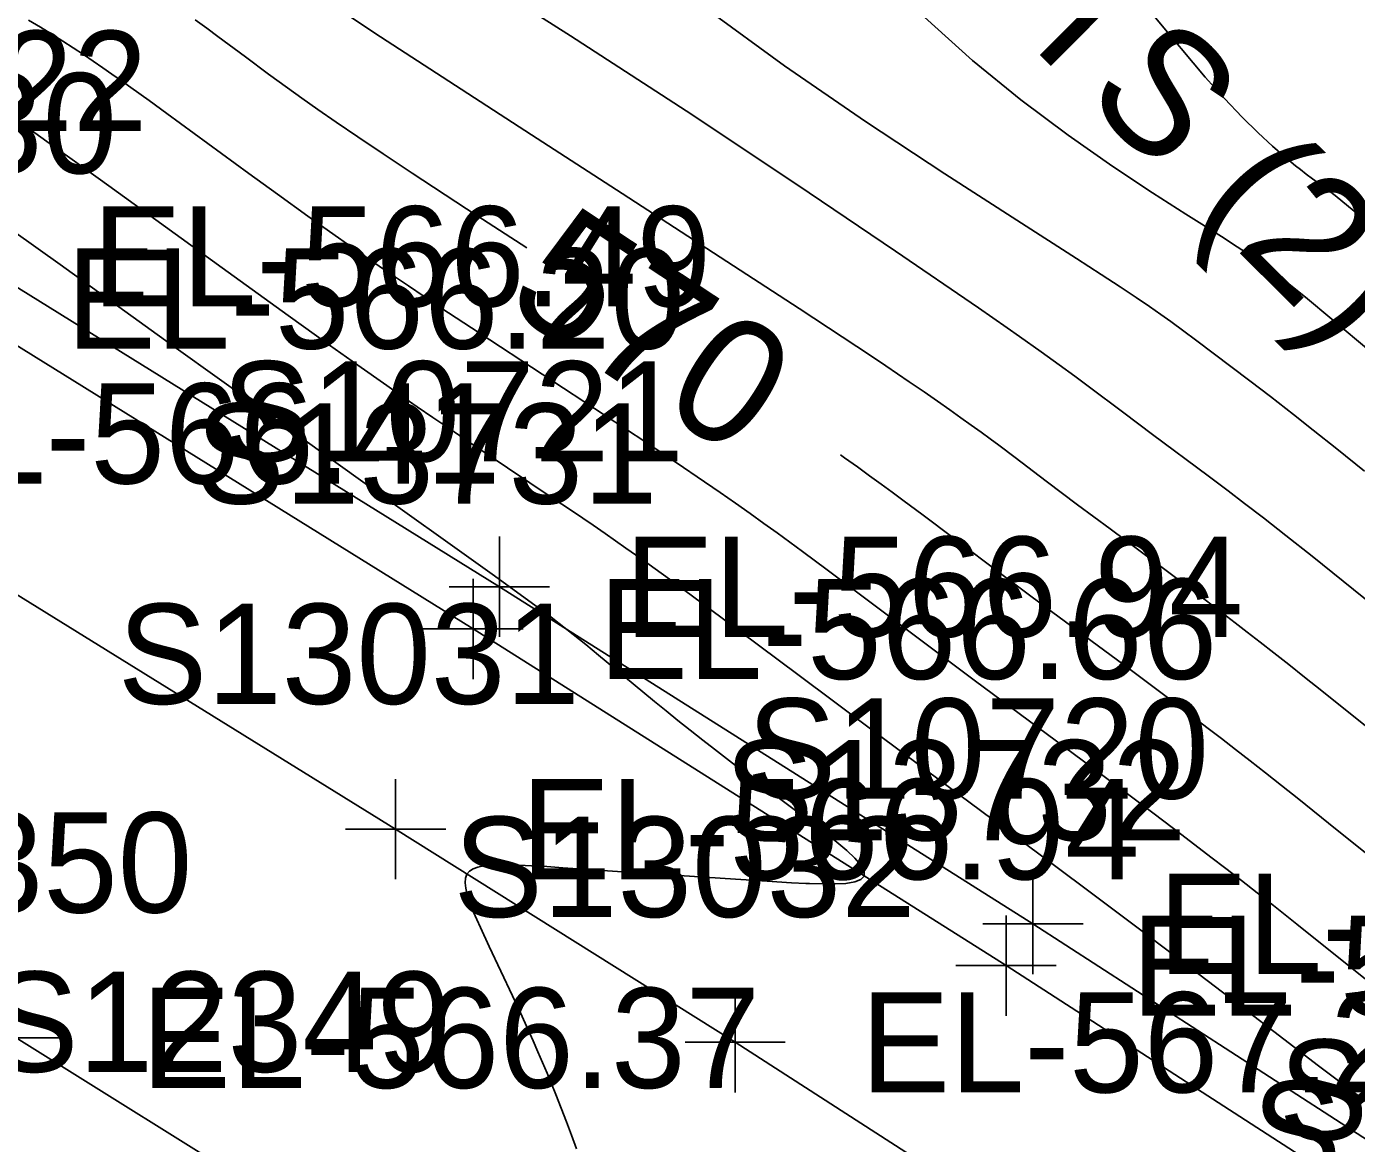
# Model space of a CAD drawing. Extents: x 1729869 to 1735532, y 648588 to 653771.
# Drawn here: x 1730769.3 to 1730822.3, y 652374.7 to 652419.3 of the extents above; entities that cross this region are included whole.
import ezdxf

# ---------------------------------------------------------------- set-up
doc = ezdxf.new("R2010")
doc.units = 0
for name, color, linetype in [('SURVEY - CONTOURS - Index with Text', 7, 'Continuous'), ('SURVEY - CONTOURS - Intermediate with optional Text', 7, 'Continuous'), ('SURVEY - DTM - Breaklines', 7, 'Continuous'), ('SURVEY - DTM - Breaklines - Points - Elevations', 7, 'Continuous'), ('SURVEY - DTM - Breaklines - Points - Locators', 7, 'Continuous'), ('SURVEY - DTM - Breaklines - Points - Numbers', 7, 'Continuous'), ('SURVEY - TRANSPORTATION - Features', 7, 'Continuous'), ('SURVEY - TRANSPORTATION - Features - Points - Elevations', 7, 'Continuous'), ('SURVEY - TRANSPORTATION - Features - Points - Locators', 7, 'Continuous'), ('SURVEY - TRANSPORTATION - Features - Points - Numbers', 7, 'Continuous'), ('SURVEY - TRANSPORTATION - Roads', 7, 'Continuous'), ('SURVEY - TRANSPORTATION - Roads - Points - Elevations', 7, 'Continuous'), ('SURVEY - TRANSPORTATION - Roads - Points - Locators', 7, 'Continuous'), ('SURVEY - TRANSPORTATION - Roads - Points - Numbers', 7, 'Continuous'), ('SURVEY - UTILITIES - Poles and Miscellaneous with Text', 7, 'Continuous')]:
    doc.layers.add(name, color=color, linetype=linetype)

msp = doc.modelspace()

# ---------------------------------------------------------------- linework, layer by layer
at = {"layer": 'SURVEY - CONTOURS - Index with Text'}
for points in [[(1730789.238, 652410.456), (1730786.837, 652412.017), (1730784.674, 652413.435), (1730783.506, 652414.209), (1730782.502, 652414.883), (1730781.64, 652415.47), (1730780.909, 652415.977), (1730780.269, 652416.428), (1730779.699, 652416.837), (1730778.941, 652417.391), (1730778.021, 652418.075), (1730776.918, 652418.897), (1730776.473, 652419.224), (1730776.011, 652419.558)], [(1730822.677, 652411.572), (1730822.25, 652411.918), (1730821.491, 652412.545), (1730821.263, 652412.725), (1730821.06, 652412.876), (1730820.591, 652413.212), (1730820.335, 652413.403), (1730820.105, 652413.582), (1730819.915, 652413.733), (1730819.493, 652414.083), (1730818.996, 652414.519), (1730818.426, 652415.048), (1730817.786, 652415.678), (1730817.08, 652416.414), (1730816.311, 652417.265), (1730814.332, 652419.642)], [(1730823.086, 652386.003), (1730821.513, 652387.273), (1730820.043, 652388.452), (1730819.359, 652388.996), (1730818.711, 652389.507), (1730818.098, 652389.988), (1730817.515, 652390.441), (1730816.961, 652390.87), (1730816.433, 652391.276), (1730815.451, 652392.023), (1730814.533, 652392.713), (1730813.31, 652393.624), (1730809.921, 652396.136), (1730808.254, 652397.381), (1730806.246, 652398.892), (1730805.061, 652399.785), (1730804.248, 652400.392), (1730803.823, 652400.707), (1730803.38, 652401.031), (1730802.922, 652401.363), (1730802.436, 652401.712), (1730801.916, 652402.081), (1730801.756, 652402.192)]]:
    msp.add_lwpolyline(points, dxfattribs=at)
at = {"layer": 'SURVEY - CONTOURS - Intermediate with optional Text'}
for points in [[(1730824.357, 652395.104), (1730821.815, 652397.159), (1730820.575, 652398.151), (1730819.523, 652398.983), (1730818.633, 652399.68), (1730817.882, 652400.259), (1730817.231, 652400.755), (1730816.429, 652401.357), (1730814.204, 652403.009), (1730813.057, 652403.868), (1730811.641, 652404.934), (1730811.102, 652405.335), (1730810.485, 652405.787), (1730809.769, 652406.304), (1730808.906, 652406.918), (1730808.404, 652407.271), (1730807.258, 652408.069), (1730803.959, 652410.331), (1730800.018, 652412.988), (1730795.599, 652415.921), (1730790.99, 652418.923), (1730786.481, 652421.789)], [(1730822.67, 652401.55), (1730821.556, 652402.441), (1730820.618, 652403.185), (1730819.835, 652403.802), (1730818.912, 652404.52), (1730818.084, 652405.154), (1730815.922, 652406.786), (1730815.455, 652407.135), (1730814.936, 652407.515), (1730814.542, 652407.797), (1730814.085, 652408.115), (1730813.551, 652408.478), (1730812.918, 652408.9), (1730812.16, 652409.397), (1730811.174, 652410.034), (1730808.792, 652411.559), (1730805.915, 652413.415), (1730802.755, 652415.503), (1730799.52, 652417.724), (1730796.421, 652419.98)], [(1730822.837, 652381.17), (1730819.96, 652383.467), (1730819.028, 652384.206), (1730818.382, 652384.714), (1730817.751, 652385.207), (1730817.137, 652385.684), (1730816.537, 652386.147), (1730815.377, 652387.034), (1730814.277, 652387.867), (1730813.213, 652388.667), (1730811.757, 652389.752), (1730807.151, 652393.17), (1730805.123, 652394.682), (1730802.662, 652396.527), (1730801.221, 652397.608), (1730800.241, 652398.336), (1730799.738, 652398.707), (1730799.229, 652399.079), (1730798.702, 652399.46), (1730798.153, 652399.854), (1730797.574, 652400.264), (1730796.96, 652400.692), (1730796.041, 652401.324), (1730795.49, 652401.697), (1730793.991, 652402.699), (1730792.366, 652403.771), (1730787.34, 652407.061), (1730785.819, 652408.066), (1730785.149, 652408.513), (1730784.517, 652408.938), (1730783.919, 652409.342), (1730783.354, 652409.728), (1730782.819, 652410.097), (1730782.309, 652410.45), (1730781.373, 652411.107), (1730780.506, 652411.724), (1730779.296, 652412.595), (1730778.153, 652413.426), (1730774.882, 652415.818), (1730774.17, 652416.335), (1730773.451, 652416.852), (1730773.053, 652417.135), (1730772.69, 652417.39), (1730772.321, 652417.647), (1730771.943, 652417.906), (1730771.553, 652418.168), (1730771.149, 652418.435), (1730770.728, 652418.706), (1730770.295, 652418.979), (1730769.842, 652419.259), (1730769.366, 652419.546)], [(1730822.965, 652391.163), (1730820.957, 652392.781), (1730820.275, 652393.327), (1730819.641, 652393.83), (1730819.051, 652394.296), (1730818.502, 652394.727), (1730817.989, 652395.126), (1730817.51, 652395.496), (1730816.646, 652396.158), (1730815.867, 652396.746), (1730814.863, 652397.495), (1730812.514, 652399.238), (1730811.219, 652400.206), (1730809.968, 652401.15), (1730808.723, 652402.092), (1730808.074, 652402.579), (1730807.729, 652402.835), (1730807.365, 652403.102), (1730806.977, 652403.383), (1730806.565, 652403.679), (1730806.119, 652403.995), (1730805.631, 652404.337), (1730805.094, 652404.708), (1730804.5, 652405.115), (1730803.568, 652405.744), (1730802.99, 652406.131), (1730800.103, 652408.035), (1730796.698, 652410.256), (1730793.05, 652412.622), (1730789.436, 652414.962), (1730786.131, 652417.105), (1730783.412, 652418.881), (1730782.18, 652419.695)], [(1730825.289, 652404.322), (1730821.281, 652407.675), (1730820.387, 652408.416), (1730819.776, 652408.914), (1730819.405, 652409.209), (1730819.094, 652409.451), (1730818.819, 652409.658), (1730818.552, 652409.852), (1730818.275, 652410.047), (1730817.961, 652410.259), (1730817.591, 652410.503), (1730816.959, 652410.909), (1730815.539, 652411.808), (1730814.21, 652412.659), (1730812.623, 652413.71), (1730810.848, 652414.949), (1730808.957, 652416.362), (1730807.02, 652417.937), (1730805.107, 652419.661)], [(1730823.019, 652376.163), (1730821.888, 652377.015), (1730820.783, 652377.853), (1730819.843, 652378.572), (1730817.28, 652380.541), (1730815.503, 652381.895), (1730813.691, 652383.266), (1730811.881, 652384.627), (1730810.196, 652385.886), (1730807.81, 652387.66), (1730803.005, 652391.228), (1730800.057, 652393.426), (1730797.759, 652395.142), (1730796.624, 652395.986), (1730795.496, 652396.817), (1730794.933, 652397.229), (1730794.364, 652397.642), (1730793.787, 652398.056), (1730793.2, 652398.472), (1730792.365, 652399.056), (1730791.886, 652399.385), (1730791.064, 652399.945), (1730790.217, 652400.514), (1730787.623, 652402.246), (1730786.771, 652402.82), (1730786.127, 652403.256), (1730785.495, 652403.689), (1730784.874, 652404.117), (1730784.263, 652404.54), (1730783.662, 652404.96), (1730782.498, 652405.78), (1730781.374, 652406.58), (1730779.727, 652407.761), (1730777.095, 652409.661), (1730772.569, 652412.937), (1730771.108, 652413.987), (1730770.097, 652414.706), (1730769.615, 652415.045), (1730769.13, 652415.383)], [(1730791.229, 652374.507), (1730791.031, 652375.042), (1730790.827, 652375.581), (1730790.616, 652376.124), (1730790.399, 652376.67), (1730790.228, 652377.092), (1730790.052, 652377.517), (1730789.872, 652377.945), (1730789.688, 652378.375), (1730789.498, 652378.808), (1730789.303, 652379.245), (1730788.991, 652379.927), (1730788.672, 652380.61), (1730787.744, 652382.574), (1730787.392, 652383.334), (1730787.251, 652383.65), (1730787.122, 652383.95), (1730787.063, 652384.094), (1730786.952, 652384.385), (1730786.865, 652384.655), (1730786.806, 652384.901), (1730786.781, 652385.12), (1730786.796, 652385.309), (1730786.856, 652385.467), (1730786.96, 652385.587), (1730787.106, 652385.679), (1730787.29, 652385.747), (1730787.509, 652385.793), (1730787.759, 652385.821), (1730788.035, 652385.835), (1730788.242, 652385.839), (1730788.46, 652385.837), (1730788.688, 652385.832), (1730788.925, 652385.823), (1730789.426, 652385.798), (1730790.039, 652385.762), (1730790.686, 652385.72), (1730793.465, 652385.525), (1730794.708, 652385.443), (1730797.567, 652385.26), (1730798.835, 652385.178), (1730799.807, 652385.12), (1730800.38, 652385.092), (1730800.521, 652385.086), (1730801.05, 652385.07), (1730801.541, 652385.071), (1730801.973, 652385.096), (1730802.325, 652385.152), (1730802.576, 652385.247), (1730802.705, 652385.387), (1730802.698, 652385.58), (1730802.566, 652385.818), (1730802.328, 652386.095), (1730802.006, 652386.403), (1730801.618, 652386.734), (1730801.184, 652387.082), (1730800.867, 652387.328), (1730800.539, 652387.577), (1730799.862, 652388.085), (1730798.674, 652388.969), (1730798.181, 652389.339), (1730797.693, 652389.71), (1730797.209, 652390.079), (1730796.733, 652390.447), (1730796.265, 652390.811), (1730795.762, 652391.208), (1730795.273, 652391.599), (1730794.799, 652391.981), (1730794.342, 652392.354), (1730793.482, 652393.061), (1730792.104, 652394.207), (1730791.6, 652394.621), (1730791.097, 652395.027), (1730790.842, 652395.228), (1730790.531, 652395.47), (1730790.215, 652395.712), (1730789.892, 652395.955), (1730789.563, 652396.199), (1730788.886, 652396.695), (1730787.954, 652397.366), (1730782.513, 652401.249), (1730779.083, 652403.707), (1730775.073, 652406.589), (1730770.622, 652409.793), (1730768.775, 652411.115)]]:
    msp.add_lwpolyline(points, dxfattribs=at)
at = {"layer": 'SURVEY - DTM - Breaklines'}
msp.add_lwpolyline([(1731001.804, 652246.837), (1730986.97, 652258.675), (1730981.863, 652262.82), (1730979.27, 652264.774), (1730974.15, 652268.679), (1730954.012, 652283.621), (1730933.622, 652298.476), (1730913.393, 652313.326), (1730892.983, 652327.762), (1730872.274, 652341.974), (1730851.38, 652356.104), (1730830.504, 652369.859), (1730809.435, 652383.476), (1730788.147, 652396.932), (1730766.91, 652410.117), (1730745.474, 652423.147), (1730723.671, 652435.774), (1730701.831, 652448.311), (1730680.069, 652460.611)], dxfattribs=at)
at = {"layer": 'SURVEY - DTM - Breaklines - Points - Locators'}
for p, q in [((1730788.147, 652398.932), (1730788.147, 652394.932)), ((1730790.147, 652396.932), (1730786.147, 652396.932)), ((1730809.435, 652385.476), (1730809.435, 652381.476)), ((1730811.435, 652383.476), (1730807.435, 652383.476))]:
    msp.add_line(p, q, dxfattribs=at)
at = {"layer": 'SURVEY - TRANSPORTATION - Features'}
msp.add_lwpolyline([(1730679.148, 652458.959), (1730700.909, 652446.658), (1730722.72, 652434.139), (1730744.445, 652421.455), (1730765.867, 652408.433), (1730787.104, 652395.248), (1730808.362, 652381.812), (1730829.417, 652368.203), (1730850.292, 652354.449), (1730871.15, 652340.343), (1730891.852, 652326.16), (1730912.257, 652311.717), (1730932.625, 652297.091), (1730952.92, 652282.174), (1730972.943, 652267.104), (1730977.983, 652263.095), (1730980.577, 652261.164), (1730985.786, 652257.149), (1731000.693, 652245.44)], dxfattribs=at)
at = {"layer": 'SURVEY - TRANSPORTATION - Features - Points - Locators'}
for p, q in [((1730787.104, 652397.248), (1730787.104, 652393.248)), ((1730789.104, 652395.248), (1730785.104, 652395.248)), ((1730808.362, 652383.812), (1730808.362, 652379.812)), ((1730810.362, 652381.812), (1730806.362, 652381.812))]:
    msp.add_line(p, q, dxfattribs=at)
at = {"layer": 'SURVEY - TRANSPORTATION - Roads'}
for points in [[(1730649.217, 652465.696), (1730673.763, 652452.23), (1730705.199, 652434.694), (1730734.582, 652417.595), (1730758.505, 652403.052), (1730784.006, 652387.256), (1730797.557, 652378.752), (1730819.407, 652364.667), (1730822.769, 652362.499)], [(1730842.714, 652331.091), (1730807.686, 652354.257), (1730790.839, 652365.031), (1730779.046, 652372.572), (1730768.87, 652378.929), (1730733.06, 652400.865), (1730706.465, 652416.408), (1730677.106, 652433.11), (1730650.892, 652447.449), (1730639.01, 652453.881), (1730623.049, 652462.2)]]:
    msp.add_lwpolyline(points, dxfattribs=at)
at = {"layer": 'SURVEY - TRANSPORTATION - Roads - Points - Locators'}
for p, q in [((1730784.006, 652389.256), (1730784.006, 652385.256)), ((1730786.006, 652387.256), (1730782.006, 652387.256)), ((1730797.557, 652380.752), (1730797.557, 652376.752)), ((1730770.87, 652378.929), (1730766.87, 652378.929)), ((1730799.557, 652378.752), (1730795.557, 652378.752))]:
    msp.add_line(p, q, dxfattribs=at)

# ---------------------------------------------------------------- texts
at = {"layer": 'SURVEY - CONTOURS - Index with Text'}
msp.add_text('570', height=5, rotation=326.5708, dxfattribs=at).set_placement((1730788.25, 652408.172))
at = {"layer": 'SURVEY - DTM - Breaklines - Points - Elevations'}
for s, p in [('EL-566.49', (1730771.91, 652408.117)), ('EL-566.94', (1730793.147, 652394.932)), ('EL-567.41', (1730814.435, 652381.476))]:
    msp.add_text(s, height=4, dxfattribs=at).set_placement(p)
at = {"layer": 'SURVEY - DTM - Breaklines - Points - Numbers'}
for s, p in [('S10722', (1730755.67, 652415.117)), ('S10721', (1730777.065, 652401.932)), ('S10720', (1730798.022, 652388.476)), ('S10719', (1730819.249, 652374.859))]:
    msp.add_text(s, height=4, dxfattribs=at).set_placement(p)
at = {"layer": 'SURVEY - TRANSPORTATION - Features - Points - Elevations'}
for s, p in [('EL-566.20', (1730770.867, 652406.433)), ('EL-566.66', (1730792.104, 652393.248)), ('EL-567.12', (1730813.362, 652379.812))]:
    msp.add_text(s, height=4, dxfattribs=at).set_placement(p)
at = {"layer": 'SURVEY - TRANSPORTATION - Features - Points - Numbers'}
for s, p in [('S13730', (1730754.454, 652413.433)), ('S13731', (1730776.022, 652400.248)), ('S13732', (1730797.122, 652386.812)), ('S13733', (1730818.177, 652373.203))]:
    msp.add_text(s, height=4, dxfattribs=at).set_placement(p)
at = {"layer": 'SURVEY - TRANSPORTATION - Roads - Points - Elevations'}
for s, p in [('EL-566.41', (1730763.505, 652401.052)), ('EL-566.94', (1730789.006, 652385.256)), ('EL-566.37', (1730773.87, 652376.929)), ('EL-567.23', (1730802.557, 652376.752))]:
    msp.add_text(s, height=4, dxfattribs=at).set_placement(p)
at = {"layer": 'SURVEY - TRANSPORTATION - Roads - Points - Numbers'}
for s, p in [('S13031', (1730772.924, 652392.256)), ('S12350', (1730757.457, 652383.929)), ('S13032', (1730786.317, 652383.752)), ('S12349', (1730767.791, 652377.572))]:
    msp.add_text(s, height=4, dxfattribs=at).set_placement(p)
at = {"layer": 'SURVEY - UTILITIES - Poles and Miscellaneous with Text'}
msp.add_text('TDOT ITS (2)', height=5, rotation=315.2334, dxfattribs=at).set_placement((1730792.928, 652434.8))

doc.saveas('drawing.dxf')
